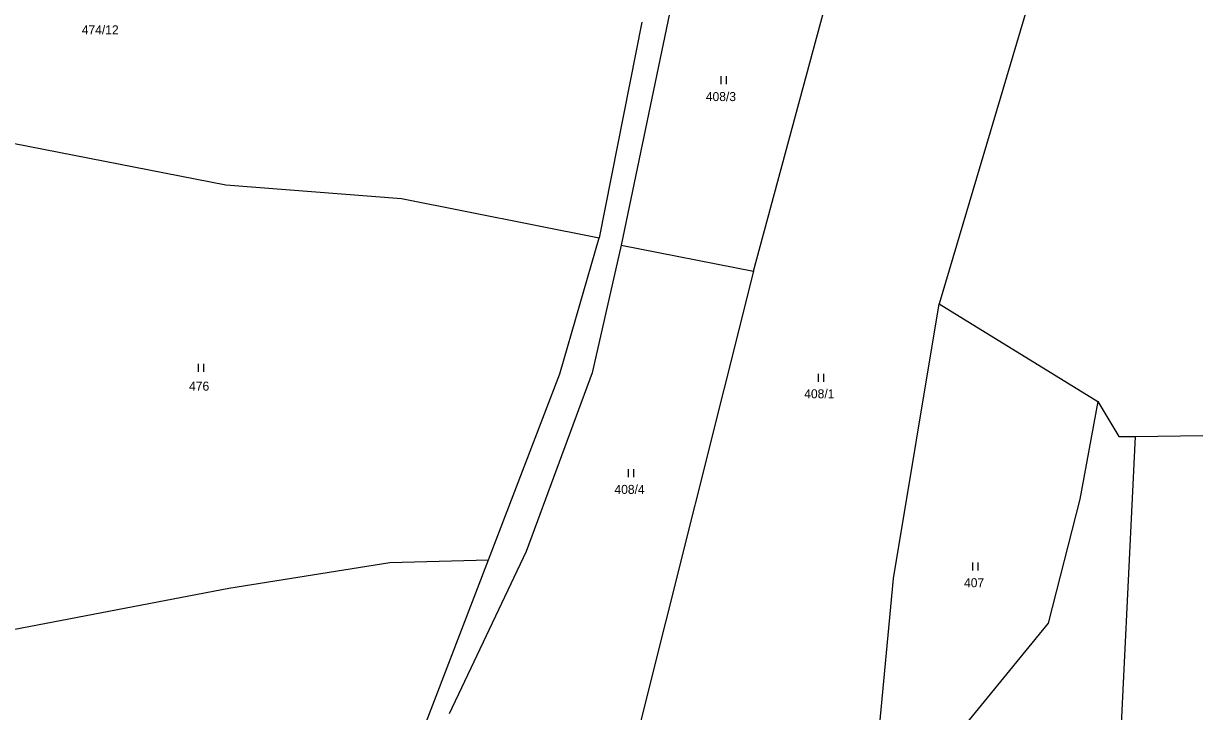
# Model space of a CAD drawing. Extents: x -765428 to -762163, y -1107632 to -1104975.
# Drawn here: x -764349.6 to -764128.3, y -1106368.4 to -1106238.6 of the extents above; entities that cross this region are included whole.
import ezdxf
from ezdxf.enums import TextEntityAlignment as Align

# ---------------------------------------------------------------- set-up
doc = ezdxf.new("R2010")
doc.units = 0
doc.header["$LTSCALE"] = 0.68
doc.layers.add('1', color=7, linetype='Continuous', lineweight=25)
doc.layers.add('3', color=7, linetype='Continuous', lineweight=25)
doc.layers.add('2', color=7, linetype='Continuous')

msp = doc.modelspace()

# ---------------------------------------------------------------- linework, layer by layer
at = {"layer": '1'}
for p, q in [((-764211.87, -1106285.29), (-764195.44, -1106224.39)), ((-764158.45, -1106229.51), (-764176.88, -1106291.46)), ((-764227.07, -1106233.48), (-764236.83, -1106280.39)), ((-764232.97, -1106238.29), (-764240.98, -1106279.02)), ((-764373.79, -1106256.8), (-764311.37, -1106269.03)), ((-764311.37, -1106269.03), (-764278.25, -1106271.62)), ((-764278.25, -1106271.62), (-764240.98, -1106279.02)), ((-764248.43, -1106304.66), (-764240.98, -1106279.02)), ((-764236.83, -1106280.39), (-764242.3, -1106304.47)), ((-764236.83, -1106280.39), (-764211.87, -1106285.29)), ((-764211.87, -1106285.29), (-764235, -1106377.55)), ((-764185.51, -1106343.31), (-764176.88, -1106291.46)), ((-764176.88, -1106291.46), (-764146.95, -1106309.91)), ((-764261.89, -1106339.75), (-764248.43, -1106304.66)), ((-764242.3, -1106304.47), (-764254.78, -1106338.22)), ((-764146.95, -1106309.91), (-764150.36, -1106328.34)), ((-764146.95, -1106309.91), (-764143.01, -1106316.51)), ((-764143.9, -1106399.69), (-764139.84, -1106316.48)), ((-764143.01, -1106316.51), (-764139.84, -1106316.48)), ((-764139.84, -1106316.48), (-764127.12, -1106316.34)), ((-764150.36, -1106328.34), (-764156.33, -1106351.7)), ((-764254.78, -1106338.22), (-764269.3, -1106368.85)), ((-764310.86, -1106345.11), (-764280.47, -1106340.28)), ((-764280.47, -1106340.28), (-764261.89, -1106339.75)), ((-764275.44, -1106375.09), (-764261.89, -1106339.75)), ((-764362.45, -1106355.01), (-764310.86, -1106345.11)), ((-764189.79, -1106388.96), (-764185.51, -1106343.31)), ((-764156.33, -1106351.7), (-764173.73, -1106373.07))]:
    msp.add_line(p, q, dxfattribs=at)
at = {"layer": '3'}
for p, q in [((-764217.951, -1106249.99), (-764217.951, -1106248.49)), ((-764216.95, -1106249.99), (-764216.95, -1106248.49)), ((-764316.541, -1106304.3), (-764316.541, -1106302.8)), ((-764315.54, -1106304.3), (-764315.54, -1106302.8)), ((-764199.641, -1106306.17), (-764199.641, -1106304.67)), ((-764198.64, -1106306.17), (-764198.64, -1106304.67)), ((-764235.441, -1106324.19), (-764235.441, -1106322.69)), ((-764234.44, -1106324.19), (-764234.44, -1106322.69)), ((-764170.501, -1106341.81), (-764170.501, -1106340.31)), ((-764169.5, -1106341.81), (-764169.5, -1106340.31))]:
    msp.add_line(p, q, dxfattribs=at)

# ---------------------------------------------------------------- texts
at = {"layer": '2'}
for s, p in [('474/12', (-764335.09, -1106240.615)), ('476', (-764316.429, -1106307.845)), ('408/1', (-764199.47, -1106309.295)), ('408/4', (-764235.26, -1106327.335))]:
    msp.add_text(s, height=1.7, dxfattribs=at).set_placement(p, align=Align.CENTER)
for s, p in [('408/3', (-764220.87, -1106253.205)), ('407', (-764172.18, -1106344.945))]:
    msp.add_text(s, height=1.7, dxfattribs=at).set_placement(p)

doc.saveas('drawing.dxf')
